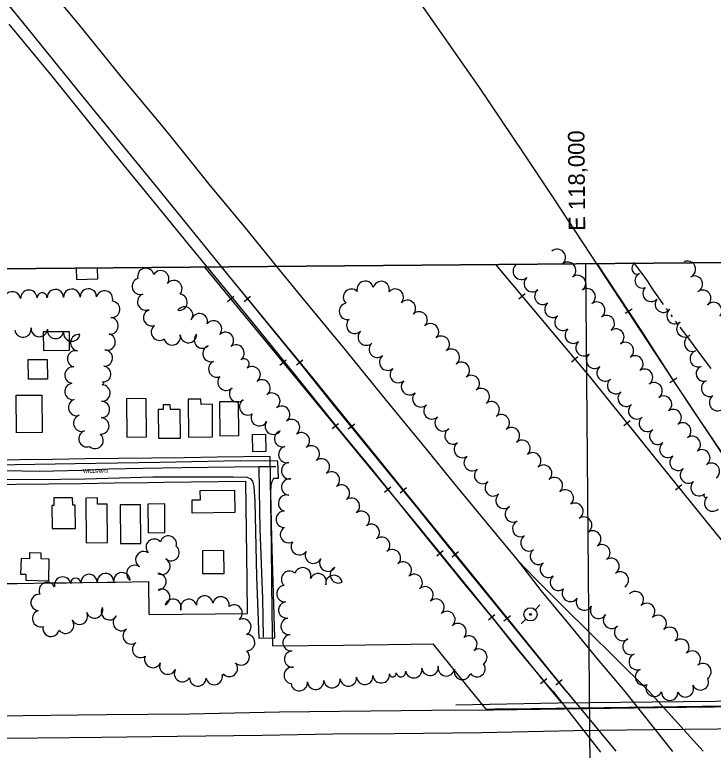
# Model space of a CAD drawing. Extents: x -2233 to 187241, y 4582 to 150524.
# Drawn here: x 117297 to 118146, y 59523 to 60416 of the extents above; entities that cross this region are included whole.
import ezdxf

# ---------------------------------------------------------------- set-up
doc = ezdxf.new("R2010")
doc.units = 0
for name, color, linetype in [('60', 7, 'Continuous'), ('AP_X_Lights', 7, 'Continuous'), ('BLDG', 7, 'Continuous'), ('BRIDGE', 7, 'Continuous'), ('GE_X_CL_2000', 7, 'Continuous'), ('GRID', 7, 'Continuous'), ('RD_X_RR_1', 7, 'Continuous'), ('ROAD', 7, 'Continuous'), ('ROAD-NAME', 7, 'Continuous'), ('RR', 7, 'Continuous'), ('RW_X_Fee_RW', 7, 'Continuous'), ('TRANSPWRLN', 7, 'Continuous'), ('TREES', 7, 'Continuous'), ('WATER', 7, 'Continuous')]:
    doc.layers.add(name, color=color, linetype=linetype)

msp = doc.modelspace()

# ---------------------------------------------------------------- linework, layer by layer
at = {"layer": '60'}
msp.add_line((114990.89, 60087.23), (119990.7, 60130.86), dxfattribs=at)
at = {"layer": 'AP_X_Lights'}
msp.add_line((117594.05, 59867.09), (117614.49, 59867.2), dxfattribs=at)
at = {"layer": 'BLDG'}
msp.add_lwpolyline([(117371.93, 60108.01), (117372.36, 60094.36), (117398.43, 60095.26), (117397.99, 60108.23)], dxfattribs=at)
for points in [[(117363.99, 60030.92), (117332.2, 60030.65), (117332.39, 60008.12), (117364.19, 60008.39)], [(117336.94, 59997.33), (117337.15, 59973.36), (117314.02, 59973.16), (117313.81, 59997.12)], [(117330.44, 59953.98), (117330.84, 59908.57), (117299.81, 59908.3), (117299.42, 59953.71)], [(117457.41, 59903.16), (117457.01, 59949.71), (117433.39, 59949.51), (117433.79, 59902.96)], [(117537.83, 59903.32), (117537.49, 59942.78), (117523.73, 59942.66), (117523.67, 59949.11), (117508.21, 59948.98), (117508.62, 59903.06)], [(117569.5, 59904.69), (117569.14, 59945.87), (117546.26, 59945.67), (117546.61, 59904.49)], [(117498.73, 59901.8), (117498.42, 59936.56), (117486.51, 59936.46), (117486.46, 59942.32), (117477.71, 59942.24), (117477.76, 59936.47), (117471.8, 59936.42), (117472.11, 59901.57)], [(117602.71, 59885.8), (117602.53, 59905.97), (117585.9, 59905.83), (117586.08, 59885.66)], [(117512.9, 59826.74), (117522.98, 59826.82), (117522.88, 59838.02), (117564.54, 59838.39), (117564.78, 59811.24), (117513.04, 59810.79)], [(117371.17, 59792.19), (117370.92, 59820.22), (117367.89, 59820.19), (117367.81, 59829.36), (117344.94, 59829.16), (117345.03, 59819.77), (117342.59, 59819.75), (117342.83, 59791.94)], [(117410.01, 59774.97), (117409.6, 59821.65), (117397.89, 59821.55), (117397.83, 59829.09), (117383.89, 59828.97), (117384.36, 59774.74)], [(117450.45, 59773.88), (117450.04, 59820.85), (117425.68, 59820.63), (117426.09, 59773.67)], [(117479.91, 59786.94), (117479.6, 59821.78), (117459.15, 59821.61), (117459.46, 59786.76)], [(117311.48, 59736.09), (117305.05, 59736.25), (117305.51, 59755.97), (117315.72, 59755.73), (117315.89, 59762.87), (117329.37, 59762.55), (117329.2, 59755.46), (117339, 59755.23), (117338.37, 59728.16), (117311.3, 59728.79)], [(117551.89, 59737.47), (117551.65, 59765.14), (117525.4, 59764.91), (117525.64, 59737.24)]]:
    msp.add_lwpolyline(points, close=True, dxfattribs=at)
at = {"layer": 'BRIDGE'}
msp.add_lwpolyline([(117833.26, 59578), (117956.93, 59580.37), (118109.94, 59582.11), (118267.2, 59583.72), (118440.67, 59585.53), (118608.3, 59587.74), (118622.91, 59587.79), (118699.88, 59588.45)], dxfattribs=at)
at = {"layer": 'GE_X_CL_2000'}
for points in [[(117172.68, 59864.81), (117199.4, 59862.58), (117235.41, 59862.88), (117286.3, 59862.44), (117327.41, 59861.65), (117378.43, 59862.74), (117412.31, 59864.32), (117453.32, 59865.4), (117500.32, 59866.16), (117563.97, 59866.92), (117594.05, 59867.09)], [(117594.05, 59867.09), (117594.47, 59837.74), (117595.38, 59791.47), (117598.39, 59706.46), (117599.31, 59660.07)], [(117089.46, 59534.61), (117188.13, 59535.82), (117286.59, 59537.3), (117403.02, 59538.61), (117495.02, 59539.89), (117597.94, 59541.18), (117683.75, 59542.64), (117758.76, 59543.31), (117864.38, 59544.34), (117977.18, 59546.65), (118072.64, 59547.94), (118190.66, 59549.1), (118291.12, 59550.63), (118437.23, 59552.52), (118581.72, 59553.96), (118618.87, 59554.62), (118637.67, 59554.95)]]:
    msp.add_lwpolyline(points, dxfattribs=at)
at = {"layer": 'GRID'}
for p, q in [((119990.7, 60130.86), (114990.89, 60087.23)), ((117990.78, 60113.41), (118014.32, 57415.73))]:
    msp.add_line(p, q, dxfattribs=at)
at = {"layer": 'RD_X_RR_1'}
for p, q in [((117951.3, 59594.25), (118009.1, 59520.31)), ((117967.46, 59594.07), (118027.49, 59521.76)), ((118038.44, 59593.98), (118096.46, 59521.36)), ((118067.17, 59595.12), (118133.71, 59521.75))]:
    msp.add_line(p, q, dxfattribs=at)
for points in [[(117967.46, 59594.07), (117945.82, 59620.63), (117893.11, 59685.76), (117839.38, 59751.54), (117788.35, 59815.2), (117732.93, 59883.12), (117684.5, 59942.04), (117645.11, 59991.91), (117558.46, 60097.79), (117471.36, 60204.95), (117434.97, 60249.52), (117380.46, 60315.99), (117306.77, 60407.08), (117247.39, 60479.91), (116619.4, 61256.58)], [(117275.86, 60525.18), (117333.6, 60454.04), (117374.41, 60404.51), (117425.91, 60341.23), (117478.95, 60277.55), (117502.36, 60248.25), (117534.96, 60207.8), (117575.58, 60159.01), (117615.28, 60110.12), (117648.19, 60070.03), (117696.61, 60011.26), (117746.93, 59949.55), (117797.65, 59887.83), (117830.2, 59847.58), (117870.82, 59798.39), (117907.96, 59753.42)], [(118394.78, 59586.51), (118357.1, 59626.91), (118312.56, 59677.88), (118276.65, 59720.71), (118249.35, 59754.54), (118226.94, 59783.61), (118207.93, 59809.37), (118197.74, 59824.01), (118164.06, 59872.82), (118122.36, 59934.31), (118083.44, 59993.01), (118041.81, 60056.46), (117996.72, 60124.86), (117951.01, 60194.76), (117916.1, 60246.88), (117861.06, 60328.58), (117808.14, 60404.05), (117772.42, 60455.48)], [(117290.48, 60404.43), (117342.46, 60340.91), (117417.59, 60248.22), (117463.11, 60192.1), (117511.79, 60132.62), (117558.79, 60075.73), (117594.92, 60031.47), (117646.1, 59968.07), (117687.23, 59916.83), (117733.77, 59860.61), (117784.08, 59797.82), (117841.39, 59727.05), (117878.64, 59682.17), (117907.93, 59645.53), (117941.3, 59605.39), (117951.3, 59594.25)], [(117907.96, 59753.42), (117936.47, 59716.6), (117972.28, 59673.88), (118004.83, 59633.8), (118038.44, 59593.98)], [(117907.96, 59753.42), (117929.44, 59731.44), (117964.64, 59695.98), (118025.75, 59635.66), (118067.17, 59595.12)]]:
    msp.add_lwpolyline(points, dxfattribs=at)
at = {"layer": 'ROAD'}
for points in [[(117255.62, 59851.83), (117323.49, 59851.59), (117383.52, 59852.38), (117465.37, 59854.81), (117562.81, 59854.69), (117579.54, 59854.47), (117583.34, 59852.75), (117586.24, 59849.3), (117587.95, 59843.02), (117589.3, 59824.94), (117591.21, 59733.59), (117593.86, 59658.72), (117613.42, 59659.41), (117609.92, 59780.49), (117608.47, 59835.76), (117608.87, 59845.02), (117610.12, 59849.17), (117612.16, 59852.98), (117617.92, 59853.16), (117616.93, 59873.92), (117571.31, 59874.23), (117473.55, 59872.17), (117370.72, 59870.41), (117272.94, 59868.92)], [(118623.26, 59580.48), (118355.65, 59577.62), (118078.39, 59574.19), (117878.65, 59571.35), (117803.66, 59570.9), (117619.09, 59569.05), (117509.81, 59566.76), (117408.79, 59565.81), (117307.15, 59564.45), (117189.55, 59562.84)]]:
    msp.add_lwpolyline(points, dxfattribs=at)
at = {"layer": 'RR'}
for p, q in [((117555.77, 60067.61), (117563.49, 60073.97)), ((117576.05, 60067.75), (117583.78, 60074.09)), ((117909.72, 60070.91), (117917.38, 60077.33)), ((118047.31, 60058.39), (118038.97, 60052.87)), ((117973.91, 59994.23), (117981.57, 60000.64)), ((117619.38, 59990.44), (117627.09, 59996.8)), ((117639.56, 59990.5), (117647.28, 59996.85)), ((118101.7, 59974.39), (118093.28, 59968.99)), ((117682.98, 59913.28), (117690.7, 59919.64)), ((117702.64, 59912.95), (117710.4, 59919.25)), ((118037.14, 59916.86), (118044.91, 59923.15)), ((117746.59, 59836.12), (117754.3, 59842.47)), ((117765.61, 59835.27), (117773.37, 59841.57)), ((118099.93, 59839.06), (118107.72, 59845.33)), ((117809.96, 59758.81), (117817.72, 59765.11)), ((117828.66, 59757.65), (117836.42, 59763.95)), ((117873.01, 59681.17), (117880.75, 59687.49)), ((117891.66, 59680.01), (117899.43, 59686.29)), ((117936.15, 59603.64), (117943.91, 59609.96)), ((117954.56, 59602.26), (117962.33, 59608.55))]:
    msp.add_line(p, q, dxfattribs=at)
for points in [[(117527.83, 60109.37), (117789.94, 59791.39), (117875.69, 59685.8), (117949.22, 59595.52), (117961.52, 59580.43)], [(117548.16, 60109.54), (117658.95, 59974.8), (117772.33, 59834.92), (117878.32, 59704.44), (117966.45, 59595.5), (117978.51, 59580.62)], [(117881.45, 60112.45), (117997.02, 59974.41), (118075.06, 59877.94), (118136.09, 59802.09), (118201.98, 59720.89), (118251.79, 59659.38), (118286.87, 59616.47), (118300.45, 59599.86), (118313.31, 59584.2)], [(118396.23, 59585.07), (118345.59, 59640.53), (118310.39, 59681.21), (118272.77, 59726.19), (118246.15, 59760.06), (118223.28, 59789.74), (118199.41, 59821.29), (118175.03, 59856.17), (118152.56, 59889.16), (118129.26, 59924.28), (118099.06, 59969.25), (118058.33, 60032.69), (118004.83, 60113.53)]]:
    msp.add_lwpolyline(points, dxfattribs=at)
at = {"layer": 'RW_X_Fee_RW'}
for p, q in [((117460.83, 59687.46), (117460.33, 59727.46)), ((117869.93, 59572.82), (117891.1, 59573.4))]:
    msp.add_line(p, q, dxfattribs=at)
for points in [[(117607.73, 59879.36), (117543.43, 59878.51), (117503.43, 59877.98), (117463.43, 59877.45), (117423.43, 59876.92), (117383.43, 59876.39), (117343.43, 59875.86), (117303.43, 59875.33), (117200.23, 59873.96)], [(117610.83, 59649.36), (117610.24, 59689.36), (117609.71, 59729.36), (117609.18, 59769.36), (117607.73, 59879.36)], [(117578.13, 59848.96), (117478.73, 59847.66), (117458.73, 59847.39), (117418.73, 59846.87), (117378.73, 59846.34), (117338.73, 59845.82), (117298.73, 59845.29), (117258.73, 59844.77), (117190.03, 59843.86)], [(117580.23, 59688.96), (117579.71, 59728.96), (117578.13, 59848.96)], [(117200.33, 59723.96), (117240.33, 59724.5), (117260.33, 59724.77), (117280.33, 59725.04), (117300.33, 59725.31), (117320.33, 59725.58), (117340.33, 59725.85), (117360.33, 59726.12), (117380.33, 59726.39), (117410.33, 59726.79), (117420.33, 59726.92), (117460.33, 59727.46)], [(117460.83, 59687.46), (117500.83, 59687.96), (117540.83, 59688.47), (117580.23, 59688.96)], [(117610.83, 59649.36), (117696.83, 59650.51), (117805.53, 59651.96)], [(117869.93, 59572.82), (117837.73, 59612.36), (117805.53, 59651.96)], [(117891.1, 59573.4), (117895.43, 59573.16), (118339.2, 59579.3), (118438.3, 59580.61), (118587.7, 59582.58)]]:
    msp.add_lwpolyline(points, dxfattribs=at)
at = {"layer": 'TRANSPWRLN'}
for p, q in [((117929.51, 59693.37), (117935.26, 59699.22)), ((117912.66, 59676.22), (117918.41, 59682.07))]:
    msp.add_line(p, q, dxfattribs=at)
for centre, radius in [((117923.91, 59687.78), 8.01), ((117923.91, 59687.66), 1)]:
    msp.add_circle(centre, radius, dxfattribs=at)
at = {"layer": 'TREES'}
for centre, radius, start, end in [((117956.49, 60120.98), 10, 310.69114, 130.69114), ((117969, 60105.4), 10, 306.84009, 126.84009), ((118053.68, 60107.65), 6.81, 112.70911, 292.70911), ((118114.52, 60106.71), 10, 295.10612, 115.10612), ((117456.7, 60097.97), 10, 14.42556, 194.42556), ((117474.77, 60095.02), 10, 327.02039, 147.02039), ((117912.74, 60104.19), 10, 131.94764, 311.94764), ((117905.6, 60112.14), 0.694, 131.94764, 311.94764), ((117926.11, 60089.31), 10, 131.94764, 311.94764), ((117980.99, 60089.39), 10, 306.83926, 126.83926), ((118059.82, 60092.99), 9.1, 112.70911, 292.70911), ((118123.01, 60088.6), 10, 295.10612, 115.10612), ((117450.02, 60085.94), 10, 107.4885, 287.4885), ((117490.79, 60083.11), 10, 319.72746, 139.72746), ((117723.17, 60082.27), 10, 13.93523, 193.93523), ((117742.53, 60082.06), 10, 344.84771, 164.84771), ((117294.71, 60069.53), 10, 8.51875, 188.51875), ((117314.59, 60071.42), 10, 2.34585, 182.34585), ((117330.74, 60071.96), 6.16, 1.17391, 181.17391), ((117346.89, 60072.29), 10, 1.17391, 181.17391), ((117366.89, 60072.7), 10, 1.17391, 181.17391), ((117386.89, 60073.11), 10, 1.17391, 181.17391), ((117406.51, 60070.62), 10, 344.35894, 164.35894), ((117706.52, 60072.67), 10, 45.98429, 225.98429), ((117759.61, 60072.76), 10, 318.0094, 138.0094), ((117938.91, 60073.96), 10, 127.68743, 307.68743), ((117992.79, 60073.25), 9.99, 305.44268, 125.44268), ((118070.32, 60077.45), 10, 134.35548, 314.35548), ((118133.13, 60071.45), 10, 306.01462, 126.01462), ((117456.55, 60067.05), 10, 110.60666, 290.60666), ((117497, 60066.75), 10, 261.83583, 81.83583), ((117774.34, 60059.22), 10, 316.80475, 136.80475), ((118085.31, 60064.29), 10, 143.05732, 323.05732), ((117415.23, 60057.96), 10, 264.77042, 84.77042), ((117503.77, 60051.11), 10, 324.99582, 144.99582), ((117701.55, 60055.68), 10, 101.44119, 281.44119), ((117951.08, 60058.09), 10, 127.26519, 307.26519), ((118004.38, 60056.96), 10, 305.44268, 125.44268), ((118146.35, 60056.57), 10, 317.20681, 137.20681), ((117463.83, 60047.8), 10, 110.88407, 290.88407), ((117460.17, 60057.41), 0.291, 110.60667, 290.60667), ((117521.68, 60043), 10, 346.21901, 166.21901), ((117788.55, 60045.16), 10, 313.80951, 133.80951), ((118099.41, 60050.36), 10, 127.68296, 307.68296), ((117413.32, 60038.05), 10, 264.26307, 84.26307), ((117538.98, 60034.11), 10, 319.40473, 139.40473), ((117710.5, 60038.7), 10, 134.16413, 314.16413), ((117963.24, 60042.21), 10, 127.61532, 307.61532), ((118015.98, 60040.66), 10, 305.44268, 125.44268), ((118111.44, 60034.38), 10, 126.26371, 306.26371), ((117307.37, 60034.22), 10, 187.2217, 7.2217), ((117327.27, 60034.76), 10, 175.88044, 355.88044), ((117347.13, 60032.53), 10, 171.29134, 351.29134), ((117473.18, 60030.29), 10, 125.30006, 305.30006), ((117802.39, 60030.73), 10, 313.80948, 133.80948), ((117975.84, 60026.69), 10, 130.49423, 310.49423), ((118027.58, 60024.37), 10, 305.44268, 125.44268), ((117366.85, 60029.21), 10, 169.57824, 349.57824), ((117375.17, 60017.51), 10, 81.28921, 261.28921), ((117409.66, 60018.47), 10, 254.54461, 74.54461), ((117488.66, 60024.55), 10, 193.99191, 13.99191), ((117508.35, 60027.4), 10, 182.47332, 2.47332), ((117525.46, 60020.81), 10, 135.4016, 315.4016), ((117553.38, 60020.27), 10, 312.86104, 132.86104), ((117724.44, 60024.35), 10, 134.16418, 314.16418), ((117815.52, 60015.67), 10, 308.34519, 128.34519), ((118120.79, 60016.93), 10, 110.06821, 290.06821), ((117737.81, 60009.5), 10, 129.82716, 309.82716), ((117988.82, 60011.48), 10, 130.49423, 310.49423), ((118039.17, 60008.07), 10, 305.44268, 125.44268), ((117371.52, 59997.86), 10, 77.6705, 257.6705), ((117406.29, 59998.85), 10, 265.9766, 85.9766), ((117535.83, 60004.33), 10, 108.95878, 288.95878), ((117566.16, 60004.93), 10, 306.73338, 126.73338), ((117827.77, 59999.86), 10, 307.19233, 127.19233), ((118127.65, 59998.14), 10, 110.06821, 290.06821), ((117575.98, 59991.76), 6.42, 306.73338, 126.73337), ((117750.4, 59993.96), 10, 128.22036, 308.22036), ((118001.74, 59996.21), 10, 129.94248, 309.94248), ((118050.77, 59991.78), 10, 305.44268, 125.44268), ((117404.81, 59979.39), 9.52, 265.33825, 85.33825), ((117542.91, 59985.63), 10, 112.47087, 292.47087), ((117585.8, 59978.6), 10, 306.73338, 126.73338), ((117839.86, 59983.93), 10, 307.19233, 127.19233), ((118134.26, 59980.05), 9.26, 110.06821, 290.06821), ((117368.19, 59978.16), 10, 83.15059, 263.15059), ((117763.39, 59978.78), 10, 132.89355, 312.89355), ((118014.58, 59980.87), 10, 129.94246, 309.94246), ((118062.37, 59975.49), 10, 305.44268, 125.44268), ((117554.05, 59969.59), 10, 137.11482, 317.11482), ((117597.77, 59962.57), 10, 306.73338, 126.73338), ((117777, 59964.13), 10, 132.89355, 312.89355), ((117851.95, 59968), 10, 307.19233, 127.19233), ((118027.37, 59965.49), 10, 129.55009, 309.55009), ((118141.42, 59962.18), 10, 113.48682, 293.48682), ((117368.28, 59958.32), 10, 97.39735, 277.39735), ((117403.42, 59956.44), 10, 268.041, 88.041), ((117403.9, 59968.17), 1.74, 265.33825, 85.33825), ((117568.19, 59955.46), 10, 132.93093, 312.93093), ((117864.04, 59952.06), 10, 307.19233, 127.19233), ((118073.97, 59959.19), 10, 305.44268, 125.44268), ((117609.73, 59946.54), 10, 306.73338, 126.73338), ((117790.62, 59949.48), 10, 132.89355, 312.89355), ((118040.13, 59950.1), 10, 129.77429, 309.77429), ((118085.56, 59942.9), 10, 305.44268, 125.44268), ((118151.17, 59944.83), 10, 125.17143, 305.17143), ((117372.66, 59938.89), 10, 108.01169, 288.01169), ((117402.73, 59936.45), 10, 268.041, 88.041), ((117580.36, 59939.69), 10, 122.40233, 302.40233), ((117876.13, 59936.13), 10, 307.19233, 127.19233), ((117621.69, 59930.52), 10, 306.73338, 126.73338), ((117804.23, 59934.82), 10, 132.89355, 312.89355), ((118052.98, 59934.77), 10, 130.20361, 310.20361), ((118097.16, 59926.6), 10, 305.44268, 125.44268), ((117378.94, 59919.9), 10, 108.56219, 288.56219), ((117402.05, 59916.46), 10, 268.041, 88.041), ((117594.51, 59926.49), 10, 151.54101, 331.54101), ((117817.8, 59920.21), 9.94, 132.89355, 312.89355), ((117888.36, 59920.31), 10, 308.23873, 128.23873), ((118065.89, 59919.51), 9.99, 130.20361, 310.20361), ((117611.63, 59916.18), 10, 146.38162, 326.38162), ((117633.65, 59914.49), 10, 306.73338, 126.73338), ((118108.76, 59910.31), 10, 305.44268, 125.44268), ((117385.3, 59900.94), 10, 108.56221, 288.56221), ((117622.81, 59901.06), 10, 106.53706, 286.53706), ((117645.61, 59898.46), 10, 306.73338, 126.73338), ((117829.87, 59904.45), 10, 121.99195, 301.99195), ((117900.74, 59904.6), 10, 308.2397, 128.2397), ((118078.54, 59904.04), 10, 128.34792, 308.34792), ((117395.1, 59898.96), 10, 228.62888, 48.62888), ((118120.36, 59894.02), 10, 305.44268, 125.44268), ((117627.98, 59881.75), 10, 103.46082, 283.46082), ((117657.74, 59882.56), 10, 307.93337, 127.93337), ((117841.16, 59887.96), 10, 126.7826, 306.7826), ((117913.51, 59889.22), 10, 311.15627, 131.15627), ((118090.78, 59888.22), 10, 127.15581, 307.15581), ((117926.67, 59874.17), 10, 311.15627, 131.15627), ((118131.95, 59877.72), 10, 305.44268, 125.44268), ((117669.98, 59866.74), 10, 307.49801, 127.49801), ((117853.14, 59871.94), 10, 126.80947, 306.80947), ((118103.12, 59872.48), 10, 129.02987, 309.02987), ((117631.47, 59862.09), 10, 96.6576, 276.6576), ((117865.7, 59856.39), 10, 131.05718, 311.05718), ((117939.83, 59859.11), 10, 311.15627, 131.15627), ((118115.71, 59856.95), 10, 129.03188, 309.03188), ((118143.58, 59861.45), 10, 305.63093, 125.63093), ((117682.15, 59850.87), 10, 307.49801, 127.49801), ((117631.61, 59842.21), 10, 84.18059, 264.18059), ((117878.83, 59841.31), 10, 131.05718, 311.05718), ((117952.99, 59844.05), 10, 311.15627, 131.15627), ((118128.62, 59841.67), 10, 131.35801, 311.35801), ((117694.3, 59834.98), 10, 307.28565, 127.28565), ((117966.16, 59828.99), 10, 311.15627, 131.15627), ((117627.68, 59822.7), 10, 73.02848, 253.02848), ((117706.41, 59819.07), 10, 307.28565, 127.28565), ((117891.92, 59826.19), 10, 130.70839, 310.70839), ((118136.91, 59832.26), 2.54, 131.35801, 311.35801), ((118145.19, 59822.83), 10, 131.27587, 311.27587), ((117977.92, 59812.91), 10, 301.23099, 121.23099), ((117624.87, 59803.13), 10, 90.61868, 270.61868), ((117718.53, 59803.15), 10, 307.28565, 127.28565), ((117902.99, 59809.7), 10, 117.01159, 297.01159), ((117988.55, 59795.97), 10, 302.97179, 122.97179), ((117630.02, 59784.5), 10, 120.28858, 300.28858), ((117730.64, 59787.24), 10, 307.28565, 127.28565), ((117912.07, 59791.88), 10, 117.01159, 297.01159), ((117999.5, 59779.24), 10, 303.44957, 123.44957), ((117466.94, 59769.22), 10, 41.22671, 221.22671), ((117484.1, 59773.14), 10, 344.48002, 164.48002), ((117643.16, 59769.99), 10, 144.0257, 324.0257), ((117743.15, 59771.64), 10, 310.11346, 130.11346), ((117922.1, 59774.61), 10, 123.27858, 303.27858), ((117487.36, 59762.76), 10, 230.37982, 50.37982), ((117756.19, 59756.48), 10, 311.33873, 131.33873), ((117933.6, 59758.26), 10, 126.9563, 306.9563), ((118010.54, 59762.56), 10, 303.5059, 123.5059), ((117454.15, 59754.14), 10, 58.15625, 238.15625), ((117660.22, 59759.69), 10, 153.73354, 333.73354), ((117476.23, 59746.26), 10, 241.61404, 61.61404), ((117677.68, 59749.99), 10, 148.18227, 328.18227), ((117769.4, 59741.47), 10, 311.33873, 131.33873), ((117945.58, 59742.34), 9.92, 126.9563, 306.9563), ((118021.7, 59745.96), 10, 304.38735, 124.38735), ((117443.28, 59737.35), 10, 56.01872, 236.01872), ((117631.28, 59730.37), 10, 48.62389, 228.62389), ((117647.32, 59734.54), 10, 340.49028, 160.49028), ((117690.61, 59735.75), 10, 116.28599, 296.28599), ((118033, 59729.46), 10, 304.38735, 124.38735), ((117355.65, 59723.29), 10, 11.16328, 191.16328), ((117371.62, 59725.55), 6.17, 3.03853, 183.03853), ((117387.76, 59726.41), 10, 3.03852, 183.03852), ((117407.73, 59727.47), 10, 3.03852, 183.03852), ((117427.71, 59728.53), 10, 3.03852, 183.03852), ((117471.53, 59727.46), 10, 270.30608, 90.30608), ((117666.01, 59727.44), 10, 337.93661, 157.93661), ((117685.16, 59725.24), 10, 8.92814, 188.92814), ((117782.61, 59726.45), 10, 311.33873, 131.33873), ((117957.82, 59726.63), 10, 128.92455, 308.92455), ((117336.96, 59716.75), 10, 27.38068, 207.38068), ((117625.6, 59712.91), 10, 95.31303, 275.31303), ((117795.82, 59711.43), 10, 311.33873, 131.33873), ((118038.65, 59721.21), 0.0000000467, 304.38812, 124.38812), ((117327.11, 59702.2), 10, 84.44026, 264.44026), ((117475.93, 59708.46), 10, 295.79488, 115.79488), ((117972.36, 59713.21), 10, 145.66378, 325.66378), ((118051.27, 59705.64), 10, 313.75318, 133.75318), ((117489.75, 59696.25), 10, 341.30355, 161.30355), ((117508.76, 59696.06), 10, 17.58244, 197.58244), ((117528.23, 59700.2), 10, 6.39592, 186.39592), ((117547.95, 59699.24), 10, 348.03475, 168.03475), ((117627.92, 59693.05), 10, 98.05119, 278.05119), ((117809.05, 59696.43), 10, 311.49782, 131.49782), ((117989.35, 59702.7), 10, 150.84574, 330.84574), ((117394.4, 59693.17), 10, 197.60874, 17.60874), ((117412.49, 59691.02), 10, 148.80029, 328.80029), ((117563.88, 59689.28), 10, 307.9187, 127.9187), ((118006.65, 59692.67), 10, 148.90256, 328.90256), ((118065.1, 59691.2), 10, 313.75318, 133.75318), ((117329, 59682.66), 10, 106.57913, 286.57913), ((117376.07, 59685.41), 10, 208.30417, 28.30417), ((117427.06, 59677.85), 10, 126.9995, 306.9995), ((117822.31, 59681.46), 10, 311.49784, 131.49784), ((118022.38, 59680.53), 10, 135.78835, 315.78835), ((118078.94, 59676.75), 10, 313.75318, 133.75318), ((117359.3, 59674.62), 10, 217.21542, 37.21542), ((117574.49, 59672.44), 10, 296.53693, 116.53693), ((117630.73, 59673.25), 10, 98.05592, 278.05592), ((117835.86, 59666.75), 10, 313.81943, 133.81943), ((117341.59, 59670.82), 10, 166.96516, 346.96516), ((117438.85, 59661.7), 10, 125.24528, 305.24528), ((118035.83, 59665.77), 10, 128.89066, 308.89066), ((118092.77, 59662.3), 10, 313.75318, 133.75318), ((117579.12, 59653.5), 10, 270.94036, 90.94036), ((117633.11, 59653.4), 10, 95.63387, 275.63387), ((117848.99, 59651.69), 10, 308.36598, 128.36598), ((117450.34, 59645.33), 10, 124.86738, 304.86738), ((118045.96, 59648.76), 10, 112.65654, 292.65654), ((118106.56, 59647.82), 10, 313.44878, 133.44878), ((117572.44, 59636.21), 10, 226.76527, 46.76527), ((117635.07, 59633.49), 10, 95.62952, 275.62952), ((117861.11, 59635.79), 10, 306.2802, 126.2802), ((118120.39, 59633.37), 10, 314.03345, 134.03345), ((117465.16, 59632.99), 10, 155.61217, 335.61217), ((118053.55, 59630.26), 10, 111.98998, 291.98998), ((117483.45, 59624.9), 10, 156.64193, 336.64193), ((117558.16, 59622.23), 10, 222.01267, 42.01267), ((117634.56, 59613.65), 10, 81.3888, 261.3888), ((117801.96, 59623.52), 10, 186.95111, 6.95111), ((117821.72, 59622.92), 10, 169.58977, 349.58977), ((117858.95, 59621.84), 10, 216.12809, 36.12809), ((118133.29, 59618.14), 10, 306.5307, 126.5307), ((117501.26, 59615.88), 10, 149.67838, 329.67838), ((117539.68, 59612.37), 10, 191.73452, 11.73452), ((117550.17, 59615.04), 0.748, 221.96619, 41.96619), ((117742.54, 59614.42), 10, 185.55919, 5.55919), ((117756.62, 59616.11), 4.19, 189.92478, 9.92478), ((117766.54, 59617.85), 5.88, 189.92478, 9.92478), ((117782.18, 59620.59), 10, 189.92478, 9.92478), ((117841.22, 59618.53), 10, 164.99533, 344.99533), ((118061.24, 59611.79), 10, 113.19737, 293.19737), ((117519.89, 59610.59), 10, 178.57031, 358.57031), ((117643.01, 59604.74), 10, 185.55919, 5.55919), ((117662.92, 59606.67), 10, 185.55919, 5.55919), ((117682.82, 59608.61), 10, 185.55919, 5.55919), ((117702.73, 59610.55), 10, 185.55919, 5.55919), ((117722.63, 59612.49), 10, 185.55919, 5.55919), ((118130.19, 59605.86), 10, 205.16451, 25.16451), ((118074.1, 59598.09), 10, 153.18607, 333.18607), ((118112.08, 59597.37), 10, 205.04493, 25.04493), ((118093.02, 59593.36), 10, 178.73264, 358.73264)]:
    msp.add_arc(centre, radius, start, end, dxfattribs=at)
at = {"layer": 'WATER'}
for p, q in [((118088.69, 60058.88), (118090.53, 60056.36)), ((118099.79, 60043.78), (118101.66, 60041.27))]:
    msp.add_line(p, q, dxfattribs=at)
for points in [[(118048.9, 60114.91), (118057.58, 60103.56), (118058.03, 60102.98), (118065.48, 60092.76), (118069.55, 60086.34), (118072.71, 60081.47), (118085, 60063.93)], [(118094.21, 60051.31), (118095.94, 60048.94), (118096.06, 60048.78)], [(118105.4, 60036.26), (118116.89, 60020.85), (118125.68, 60009.36), (118142.77, 59986.17)]]:
    msp.add_lwpolyline(points, dxfattribs=at)

# ---------------------------------------------------------------- texts
at = {"layer": 'GRID'}
msp.add_text('E 118,000', height=20, rotation=90.5, dxfattribs=at).set_placement((117990.43, 60153.41))
at = {"layer": 'ROAD-NAME'}
msp.add_text('WILLIAMS', height=4.68, rotation=0.5, dxfattribs=at).set_placement((117380.29, 59859.38))

doc.saveas('drawing.dxf')
